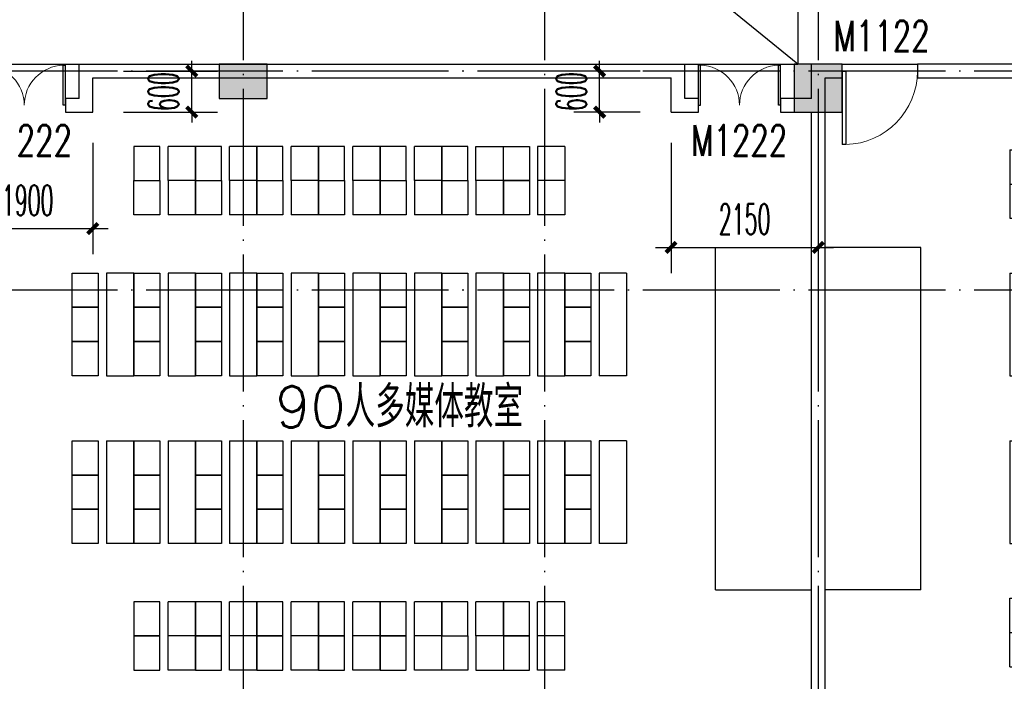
# Model space of a CAD drawing. Extents: x 1779708 to 7299578, y -1121471 to 88434.
# Tile 267 of 656: x 4496350 to 4510736, y -973056 to -963393. Entities that reach past the tile are written whole.
import ezdxf

# ---------------------------------------------------------------- set-up
doc = ezdxf.new("R2010")
doc.units = 0
doc.header["$LTSCALE"] = 1000
doc.header["$MEASUREMENT"] = 0
doc.linetypes.add('DOTE', pattern=[2.42, 2, -0.2, 0.02, -0.2])
doc.layers.get('0').update_dxf_attribs({"linetype": 'CONTINUOUS'})
doc.layers.get('Defpoints').update_dxf_attribs({"linetype": 'CONTINUOUS'})
for name, color, linetype in [('DOTE', 1, 'DOTE'), ('FUR', 9, 'CONTINUOUS'), ('PUB_DIM', 3, 'CONTINUOUS'), ('SPACE', 7, 'CONTINUOUS'), ('WALL', 255, 'CONTINUOUS'), ('WINDOW', 2, 'CONTINUOUS'), ('WINDOW_TEXT', 7, 'CONTINUOUS'), ('修改', 6, 'CONTINUOUS'), ('墙柱', 2, 'CONTINUOUS'), ('室外构件', 4, 'CONTINUOUS')]:
    doc.layers.add(name, color=color, linetype=linetype)
doc.styles.add('_TCH_DIM_T3', font='SIMPLEX.shx', dxfattribs={"width": 0.494118, "bigfont": 'GBCBIG.shx'})
doc.styles.add('_TCH_SPACE', font='SIMPLEX', dxfattribs={"height": 5, "bigfont": 'GBCBIG'})
doc.styles.add('_TCH_WINDOW', font='SIMPLEX', dxfattribs={"height": 3.5, "bigfont": 'GBCBIG'})
doc.dimstyles.new('_TCH_ARCH&&150', dxfattribs={"dimtxt": 446.25, "dimasz": 150, "dimexe": 375, "dimexo": 450, "dimgap": 189.375, "dimtad": 1, "dimdec": 0, "dimzin": 0, "dimdsep": 46, "dimtxsty": '_TCH_DIM_T3', "dimblk": 'ARCHTICK', "dimcen": 0.09, "dimdle": 225, "dimclrt": 7, "dimazin": 2, "dimtfac": 1, "dimtdec": 0, "dimtix": 1, "dimtmove": 2, "dimatfit": 3, "dimfxl": 250, "dimtolj": 1, "dimtzin": 0, "dimarcsym": 0})

# ---------------------------------------------------------------- blocks, each defined once
blk = doc.blocks.new('A$C159220C3')
at = {"layer": 'DOTE'}
for p, q in [((59600, 149200), (59600, 7200)), ((64000, 149200), (64000, 7200)), ((68000, 149200), (68000, 7200)), ((86800, 105900), (7200, 105900)), ((86800, 102700), (7200, 102700))]:
    blk.add_line(p, q, dxfattribs=at)
blk = doc.blocks.new('zy')
at = {"layer": 'FUR', "color": 253}
for p, q in [((3615193, -1996551), (3615193, -1997051)), ((3615593, -1996551), (3615593, -1997051))]:
    blk.add_line(p, q, dxfattribs=at)
blk.add_lwpolyline([(3614693, -1996551), (3615073, -1996551), (3615073, -1997051), (3614693, -1997051)], close=True, dxfattribs=at)
blk = doc.blocks.new('A$C7F051E80')
at = {"layer": 'FUR'}
for p, q in [((1800, 7650), (1400, 7650)), ((2700, 7650), (2300, 7650)), ((3600, 7650), (3200, 7650)), ((4500, 7650), (4100, 7650)), ((5400, 7650), (5000, 7650)), ((5900, 7650), (6300, 7650)), ((7200, 7650), (6800, 7650)), ((1800, 7150), (1400, 7150)), ((1800, 7150), (1400, 7150)), ((1800, 7150), (1400, 7150)), ((1800, 7150), (1400, 7150)), ((2700, 7150), (2300, 7150)), ((2700, 7150), (2300, 7150)), ((2700, 7150), (2300, 7150)), ((2700, 7150), (2300, 7150)), ((3600, 7150), (3200, 7150)), ((3600, 7150), (3200, 7150)), ((3600, 7150), (3200, 7150)), ((3600, 7150), (3200, 7150)), ((4500, 7150), (4100, 7150)), ((4500, 7150), (4100, 7150)), ((4500, 7150), (4100, 7150)), ((4500, 7150), (4100, 7150)), ((5400, 7150), (5000, 7150)), ((5400, 7150), (5000, 7150)), ((6300, 7150), (5900, 7150)), ((7200, 7150), (6800, 7150)), ((1800, 6650), (1400, 6650)), ((2700, 6650), (2300, 6650)), ((3600, 6650), (3200, 6650)), ((4500, 6650), (4100, 6650)), ((5400, 6650), (5000, 6650)), ((6300, 6650), (5900, 6650)), ((7200, 6650), (6800, 6650)), ((900, 5800), (500, 5800)), ((1800, 5800), (1400, 5800)), ((2700, 5800), (2300, 5800)), ((3600, 5800), (3200, 5800)), ((4500, 5800), (4100, 5800)), ((5400, 5800), (5000, 5800)), ((6300, 5800), (5900, 5800)), ((7200, 5800), (6800, 5800)), ((8100, 5800), (7700, 5800)), ((900, 1850), (500, 1850)), ((1800, 1850), (1400, 1850)), ((2700, 1850), (2300, 1850)), ((3600, 1850), (3200, 1850)), ((4500, 1850), (4100, 1850)), ((5400, 1850), (5000, 1850)), ((6300, 1850), (5900, 1850)), ((7200, 1850), (6800, 1850)), ((8100, 1850), (7700, 1850)), ((1800, 1000), (1400, 1000)), ((2700, 1000), (2300, 1000)), ((3600, 1000), (3200, 1000)), ((4500, 1000), (4100, 1000)), ((5400, 1000), (5000, 1000)), ((6300, 1000), (5900, 1000)), ((7200, 1000), (6800, 1000)), ((1800, 500), (1400, 500)), ((1800, 500), (1400, 500)), ((2700, 500), (2300, 500)), ((2700, 500), (2300, 500)), ((3600, 500), (3200, 500)), ((3600, 500), (3200, 500)), ((4500, 500), (4100, 500)), ((4500, 500), (4100, 500)), ((5400, 500), (5000, 500)), ((5400, 500), (5000, 500)), ((6300, 500), (5900, 500)), ((7200, 500), (6800, 500)), ((1800, 0), (1400, 0)), ((2700, 0), (2300, 0)), ((3600, 0), (3200, 0)), ((4500, 0), (4100, 0)), ((5400, 0), (5000, 0)), ((7200, 0), (6800, 0))]:
    blk.add_line(p, q, dxfattribs=at)
at = {"layer": 'FUR', "color": 9}
for p, q in [((9400, 1175), (9400, 6175)), ((9400, 6175), (10800, 6175)), ((9400, 1175), (10800, 1175))]:
    blk.add_line(p, q, dxfattribs=at)
at = {"layer": 'FUR', "color": 253}
for p, q in [((5900, 500), (5900, 0)), ((6300, 500), (6300, 0)), ((5900, 0), (6300, 0))]:
    blk.add_line(p, q, dxfattribs=at)
at = {"layer": 'FUR'}
for points in [[(500, 4300), (900, 4300)], [(1400, 4300), (1800, 4300)], [(2300, 4300), (2700, 4300)], [(3200, 4300), (3600, 4300)], [(4100, 4300), (4500, 4300)], [(5000, 4300), (5400, 4300)], [(5900, 4300), (6300, 4300)], [(6800, 4300), (7200, 4300)], [(8100, 4300), (7700, 4300)], [(500, 3350), (900, 3350)], [(1400, 3350), (1800, 3350)], [(2300, 3350), (2700, 3350)], [(3200, 3350), (3600, 3350)], [(4100, 3350), (4500, 3350)], [(5000, 3350), (5400, 3350)], [(5900, 3350), (6300, 3350)], [(6800, 3350), (7200, 3350)], [(8100, 3350), (7700, 3350)]]:
    blk.add_lwpolyline(points, dxfattribs=at)
at = {"layer": 'FUR', "color": 253}
blk.add_lwpolyline([(5400, 500), (5780, 500), (5780, 0), (5400, 0)], close=True, dxfattribs=at)
at = {"layer": 'FUR', "xscale": -1, "rotation": 180}
for p in [(-3613793, -1989401), (-3612893, -1989401), (-3611993, -1989401), (-3611093, -1989401), (-3610193, -1989401), (-3609293, -1989401)]:
    blk.add_blockref('zy', p, dxfattribs=at)
at = {"layer": 'FUR'}
for p in [(-3608393, 2004201), (-3613793, 2003701), (-3612893, 2003701), (-3611993, 2003701), (-3611093, 2003701), (-3610193, 2003701), (-3609293, 2003701), (-3608393, 2003701), (-3614693, 2002351), (-3613793, 2002351), (-3612893, 2002351), (-3611993, 2002351), (-3611093, 2002351), (-3610193, 2002351), (-3609293, 2002351), (-3608393, 2002351), (-3607493, 2002351), (-3614693, 2001851), (-3613793, 2001851), (-3612893, 2001851), (-3611993, 2001851), (-3611093, 2001851), (-3610193, 2001851), (-3609293, 2001851), (-3608393, 2001851), (-3607493, 2001851), (-3614693, 2001351), (-3613793, 2001351), (-3612893, 2001351), (-3611993, 2001351), (-3611093, 2001351), (-3610193, 2001351), (-3609293, 2001351), (-3608393, 2001351), (-3607493, 2001351), (-3614693, 1999901), (-3613793, 1999901), (-3612893, 1999901), (-3611993, 1999901), (-3611093, 1999901), (-3610193, 1999901), (-3609293, 1999901), (-3608393, 1999901), (-3607493, 1999901), (-3614693, 1999401), (-3613793, 1999401), (-3612893, 1999401), (-3611993, 1999401), (-3611093, 1999401), (-3610193, 1999401), (-3609293, 1999401), (-3608393, 1999401), (-3607493, 1999401), (-3614693, 1998901), (-3613793, 1998901), (-3612893, 1998901), (-3611993, 1998901), (-3611093, 1998901), (-3610193, 1998901), (-3609293, 1998901), (-3608393, 1998901), (-3607493, 1998901)]:
    blk.add_blockref('zy', p, dxfattribs=at)
at = {"layer": 'FUR', "extrusion": (0, 0, -1), "zscale": -1, "rotation": 180}
for p in [(3613793, -1996051), (3612893, -1996051), (3611993, -1996051), (3611093, -1996051), (3610193, -1996051), (3609293, -1996051), (3608393, -1996051), (3613793, -1996551), (3612893, -1996551), (3611993, -1996551), (3611093, -1996551), (3610193, -1996551), (3608393, -1996551)]:
    blk.add_blockref('zy', p, dxfattribs=at)
blk = doc.blocks.new('A$C62770E1D')
at = {"layer": 'FUR'}
for p, q in [((2700, 7600), (2300, 7600)), ((3600, 7600), (3200, 7600)), ((4100, 7600), (4500, 7600)), ((5400, 7600), (5000, 7600)), ((6300, 7600), (5900, 7600)), ((2700, 7100), (2300, 7100)), ((2700, 7100), (2300, 7100)), ((2700, 7100), (2300, 7100)), ((2700, 7100), (2300, 7100)), ((3600, 7100), (3200, 7100)), ((3600, 7100), (3200, 7100)), ((4500, 7100), (4100, 7100)), ((5400, 7100), (5000, 7100)), ((6300, 7100), (5900, 7100)), ((2700, 6600), (2300, 6600)), ((3600, 6600), (3200, 6600)), ((4500, 6600), (4100, 6600)), ((5400, 6600), (5000, 6600)), ((6300, 6600), (5900, 6600)), ((2700, 5800), (2300, 5800)), ((3600, 5800), (3200, 5800)), ((4500, 5800), (4100, 5800)), ((5400, 5800), (5000, 5800)), ((6300, 5800), (5900, 5800)), ((2700, 1850), (2300, 1850)), ((3600, 1850), (3200, 1850)), ((4500, 1850), (4100, 1850)), ((5400, 1850), (5000, 1850)), ((6300, 1850), (5900, 1850)), ((2700, 1050), (2300, 1050)), ((3600, 1050), (3200, 1050)), ((4500, 1050), (4100, 1050)), ((5400, 1050), (5000, 1050)), ((6300, 1050), (5900, 1050)), ((2700, 550), (2300, 550)), ((2700, 550), (2300, 550)), ((3600, 550), (3200, 550)), ((3600, 550), (3200, 550)), ((4500, 550), (4100, 550)), ((5400, 550), (5000, 550)), ((6300, 550), (5900, 550)), ((2700, 50), (2300, 50)), ((3600, 50), (3200, 50)), ((5400, 50), (5000, 50)), ((6300, 50), (5900, 50))]:
    blk.add_line(p, q, dxfattribs=at)
at = {"layer": 'FUR', "color": 9}
for p, q in [((7600, 1175), (7600, 6175)), ((7600, 6175), (9000, 6175)), ((7600, 1175), (9000, 1175))]:
    blk.add_line(p, q, dxfattribs=at)
at = {"layer": 'FUR', "color": 253}
for p, q in [((4100, 550), (4100, 50)), ((4500, 550), (4500, 50)), ((4100, 50), (4500, 50))]:
    blk.add_line(p, q, dxfattribs=at)
at = {"layer": 'FUR'}
for points in [[(2300, 4300), (2700, 4300)], [(3200, 4300), (3600, 4300)], [(4100, 4300), (4500, 4300)], [(5000, 4300), (5400, 4300)], [(6300, 4300), (5900, 4300)], [(2300, 3350), (2700, 3350)], [(3200, 3350), (3600, 3350)], [(4100, 3350), (4500, 3350)], [(5000, 3350), (5400, 3350)], [(6300, 3350), (5900, 3350)]]:
    blk.add_lwpolyline(points, dxfattribs=at)
at = {"layer": 'FUR', "color": 253}
blk.add_lwpolyline([(3600, 550), (3980, 550), (3980, 50), (3600, 50)], close=True, dxfattribs=at)
at = {"layer": 'FUR', "xscale": -1, "rotation": 180}
for p in [(-3612893, -1989451), (-3611993, -1989451), (-3611093, -1989451)]:
    blk.add_blockref('zy', p, dxfattribs=at)
at = {"layer": 'FUR'}
for p in [(-3610193, 2004151), (-3609293, 2004151), (-3612893, 2003651), (-3611993, 2003651), (-3611093, 2003651), (-3610193, 2003651), (-3609293, 2003651), (-3612893, 2002351), (-3611993, 2002351), (-3611093, 2002351), (-3610193, 2002351), (-3609293, 2002351), (-3612893, 2001851), (-3611993, 2001851), (-3611093, 2001851), (-3610193, 2001851), (-3609293, 2001851), (-3612893, 2001351), (-3611993, 2001351), (-3611093, 2001351), (-3610193, 2001351), (-3609293, 2001351), (-3612893, 1999901), (-3611993, 1999901), (-3611093, 1999901), (-3610193, 1999901), (-3609293, 1999901), (-3612893, 1999401), (-3611993, 1999401), (-3611093, 1999401), (-3610193, 1999401), (-3609293, 1999401), (-3612893, 1998901), (-3611993, 1998901), (-3611093, 1998901), (-3610193, 1998901), (-3609293, 1998901)]:
    blk.add_blockref('zy', p, dxfattribs=at)
at = {"layer": 'FUR', "extrusion": (0, 0, -1), "zscale": -1, "rotation": 180}
for p in [(3612893, -1996001), (3611993, -1996001), (3611093, -1996001), (3610193, -1996001), (3609293, -1996001), (3612893, -1996501), (3611993, -1996501), (3610193, -1996501), (3609293, -1996501)]:
    blk.add_blockref('zy', p, dxfattribs=at)
blk = doc.blocks.new('$DorLib2D$00000001')
for p, q in [((0.45, 0.975), (0.5, 0.975)), ((0.45, 0), (0.45, 0.975)), ((0.5, 0), (0.5, 0.975)), ((0.5, 0), (0.45, 0))]:
    blk.add_line(p, q)
at = {"lineweight": 13}
blk.add_arc((0.475, 0), 0.975, 91.4693, 180, dxfattribs=at)
blk = doc.blocks.new('$DorLib2D$00000002')
for p, q in [((-0.5, 0), (-0.5, 0.4875)), ((-0.475, 0.4875), (-0.5, 0.4875)), ((-0.475, 0), (-0.475, 0.4875)), ((0.475, 0), (0.475, 0.4875)), ((0.475, 0.4875), (0.5, 0.4875)), ((0.5, 0), (0.5, 0.4875)), ((-0.5, 0), (-0.475, 0)), ((0.5, 0), (0.475, 0))]:
    blk.add_line(p, q)
at = {"lineweight": 13}
for centre, start, end in [((-0.4875, 0), 0, 88.53072), ((0.4875, 0), 91.46928, 180)]:
    blk.add_arc(centre, 0.4875, start, end, dxfattribs=at)
blk = doc.blocks.new('_ArchTick')
at = {"color": 0, "linetype": 'ByBlock', "const_width": 0.4}
blk.add_lwpolyline([(-0.5, -0.5), (0.5, 0.5)], dxfattribs=at)
blk = doc.blocks.new('*D6642')
at = {"layer": 'Defpoints', "color": 0, "transparency": 16777216}
for p in [(4495517, -964743), (4497417, -964743), (4497417, -966443)]:
    blk.add_point(p, dxfattribs=at)
at = {"layer": 'PUB_DIM', "color": 0, "lineweight": -2, "transparency": 16777216}
for p, q in [((4495517, -965193), (4495517, -966818)), ((4497417, -965193), (4497417, -966818)), ((4495292, -966443), (4497642, -966443))]:
    blk.add_line(p, q, dxfattribs=at)
at = {"layer": 'PUB_DIM', "color": 0, "lineweight": -2, "transparency": 16777216, "xscale": 150, "yscale": 150, "zscale": 150, "rotation": 180}
blk.add_blockref('_ArchTick', (4495517, -966443), dxfattribs=at)
at = {"layer": 'PUB_DIM', "color": 0, "lineweight": -2, "transparency": 16777216, "xscale": 150, "yscale": 150, "zscale": 150}
blk.add_blockref('_ArchTick', (4497417, -966443), dxfattribs=at)
at = {"layer": 'PUB_DIM', "color": 7, "transparency": 16777216, "insert": (4496467, -966031), "char_height": 446.2, "attachment_point": 5, "style": '_TCH_DIM_T3'}
blk.add_mtext('\\A1;1900', dxfattribs=at)
blk = doc.blocks.new('*D6643')
at = {"layer": 'Defpoints', "color": 0, "transparency": 16777216}
for p in [(4504823, -964143), (4505867, -964143), (4505867, -964743)]:
    blk.add_point(p, dxfattribs=at)
at = {"layer": 'PUB_DIM', "color": 0, "lineweight": -2, "transparency": 16777216}
for p, q in [((4504823, -964143), (4504823, -963993)), ((4505417, -964143), (4504448, -964143)), ((4504823, -964743), (4504823, -964143)), ((4505417, -964743), (4504448, -964743)), ((4504823, -964743), (4504823, -964893))]:
    blk.add_line(p, q, dxfattribs=at)
at = {"layer": 'PUB_DIM', "color": 0, "lineweight": -2, "transparency": 16777216, "xscale": 150, "yscale": 150, "zscale": 150}
for p, rotation in [((4504823, -964143), 270), ((4504823, -964743), 90)]:
    blk.add_blockref('_ArchTick', p, dxfattribs=dict(at, rotation=rotation))
at = {"layer": 'PUB_DIM', "color": 7, "transparency": 16777216, "insert": (4504410, -964443), "char_height": 446.2, "attachment_point": 5, "rotation": 90, "style": '_TCH_DIM_T3'}
blk.add_mtext('\\A1;600', dxfattribs=at)
blk = doc.blocks.new('*D6644')
at = {"layer": 'Defpoints', "color": 0, "transparency": 16777216}
for p in [(4505867, -964743), (4508017, -964743), (4508017, -966718)]:
    blk.add_point(p, dxfattribs=at)
at = {"layer": 'PUB_DIM', "color": 0, "lineweight": -2, "transparency": 16777216}
for p, q in [((4505867, -965193), (4505867, -967093)), ((4508017, -965193), (4508017, -967093)), ((4505642, -966718), (4508242, -966718))]:
    blk.add_line(p, q, dxfattribs=at)
at = {"layer": 'PUB_DIM', "color": 0, "lineweight": -2, "transparency": 16777216, "xscale": 150, "yscale": 150, "zscale": 150, "rotation": 180}
blk.add_blockref('_ArchTick', (4505867, -966718), dxfattribs=at)
at = {"layer": 'PUB_DIM', "color": 0, "lineweight": -2, "transparency": 16777216, "xscale": 150, "yscale": 150, "zscale": 150}
blk.add_blockref('_ArchTick', (4508017, -966718), dxfattribs=at)
at = {"layer": 'PUB_DIM', "color": 7, "transparency": 16777216, "insert": (4506942, -966306), "char_height": 446.2, "attachment_point": 5, "style": '_TCH_DIM_T3'}
blk.add_mtext('\\A1;2150', dxfattribs=at)
blk = doc.blocks.new('*D6690')
at = {"layer": 'Defpoints', "color": 0, "transparency": 16777216}
for p in [(4497417, -964143), (4498864, -964143), (4497417, -964743)]:
    blk.add_point(p, dxfattribs=at)
at = {"layer": 'PUB_DIM', "color": 0, "lineweight": -2, "transparency": 16777216}
for p, q in [((4498864, -964143), (4498864, -963993)), ((4497867, -964143), (4499239, -964143)), ((4498864, -964743), (4498864, -964143)), ((4497867, -964743), (4499239, -964743)), ((4498864, -964743), (4498864, -964893))]:
    blk.add_line(p, q, dxfattribs=at)
at = {"layer": 'PUB_DIM', "color": 0, "lineweight": -2, "transparency": 16777216, "xscale": 150, "yscale": 150, "zscale": 150}
for p, rotation in [((4498864, -964143), 270), ((4498864, -964743), 90)]:
    blk.add_blockref('_ArchTick', p, dxfattribs=dict(at, rotation=rotation))
at = {"layer": 'PUB_DIM', "color": 7, "transparency": 16777216, "insert": (4498451, -964443), "char_height": 446.2, "attachment_point": 5, "rotation": 90, "style": '_TCH_DIM_T3'}
blk.add_mtext('\\A1;600', dxfattribs=at)

msp = doc.modelspace()

# ---------------------------------------------------------------- hatches: boundary and pattern name
at = {"layer": '墙柱'}
h = msp.add_hatch(color=256, dxfattribs=at)
h.paths.add_polyline_path([(4476347.1, -937943.3), (4476347.1, -938243.3), (4475447.1, -938243.3), (4475447.1, -937943.3)])
h.paths.add_polyline_path([(4474277.1, -935643.3), (4474877.1, -935643.3), (4474877.1, -936043.3), (4474277.1, -936043.3)])
h.paths.add_polyline_path([(4524317.1, -1005043.3), (4524917.1, -1005043.3), (4524917.1, -1005643.3), (4524317.1, -1005643.3)])
h.paths.add_polyline_path([(4516217.1, -1005043.3), (4516817.1, -1005043.3), (4516817.1, -1005643.3), (4516217.1, -1005643.3)])
h.paths.add_polyline_path([(4524317.1, -995843.3), (4524917.1, -995843.3), (4524917.1, -996443.3), (4524317.1, -996443.3)])
h.paths.add_polyline_path([(4516217.1, -995843.3), (4516817.1, -995843.3), (4516817.1, -996443.3), (4516217.1, -996443.3)])
h.paths.add_polyline_path([(4524317.1, -987243.3), (4524917.1, -987243.3), (4524917.1, -987843.3), (4524317.1, -987843.3)])
h.paths.add_polyline_path([(4516217.1, -987243.3), (4516817.1, -987243.3), (4516817.1, -987843.3), (4516217.1, -987843.3)])
h.paths.add_polyline_path([(4524317.1, -978043.3), (4524917.1, -978043.3), (4524917.1, -978643.3), (4524317.1, -978643.3)])
h.paths.add_polyline_path([(4516217.1, -978043.3), (4516817.1, -978043.3), (4516817.1, -978643.3), (4516217.1, -978643.3)])
h.paths.add_polyline_path([(4449717.1, -973843.3), (4450217.1, -973843.3), (4450217.1, -973343.3), (4449717.1, -973343.3)])
h.paths.add_polyline_path([(4449717.1, -967593.3), (4450217.1, -967593.3), (4450217.1, -967093.3), (4449717.1, -967093.3)])
h.paths.add_polyline_path([(4449717.1, -961043.3), (4450217.1, -961043.3), (4450217.1, -960543.3), (4449717.1, -960543.3)])
h.paths.add_polyline_path([(4524117.1, -932143.3), (4524817.1, -932143.3), (4524817.1, -932643.3), (4524117.1, -932643.3)])
h.paths.add_polyline_path([(4474067.1, -964543.3), (4474767.1, -964543.3), (4474767.1, -964043.3), (4474067.1, -964043.3)])
h.paths.add_polyline_path([(4516067.1, -932143.3), (4516767.1, -932143.3), (4516767.1, -932643.3), (4516067.1, -932643.3)])
h.paths.add_polyline_path([(4474067.1, -932143.3), (4474767.1, -932143.3), (4474767.1, -932643.3), (4474067.1, -932643.3)])
h.paths.add_polyline_path([(4449717.1, -955193.3), (4450217.1, -955193.3), (4450217.1, -954693.3), (4449717.1, -954693.3)])
h.paths.add_polyline_path([(4503717.1, -922843.3), (4504217.1, -922843.3), (4504217.1, -923343.3), (4503717.1, -923343.3)])
h.paths.add_polyline_path([(4465817.1, -973843.3), (4466317.1, -973843.3), (4466317.1, -973343.3), (4465817.1, -973343.3)])
h.paths.add_polyline_path([(4474117.1, -973843.3), (4474717.1, -973843.3), (4474717.1, -973343.3), (4474117.1, -973343.3)])
h.paths.add_polyline_path([(4491217.1, -964643.3), (4491817.1, -964643.3), (4491817.1, -964043.3), (4491217.1, -964043.3)])
h.paths.add_polyline_path([(4507717.1, -955843.3), (4508317.1, -955843.3), (4508317.1, -955243.3), (4507717.1, -955243.3)])
h.paths.add_polyline_path([(4462217.1, -967693.3), (4462717.1, -967693.3), (4462717.1, -966993.3), (4462217.1, -966993.3)])
h.paths.add_polyline_path([(4515917.1, -959943.3), (4516417.1, -959943.3), (4516417.1, -959443.3), (4515917.1, -959443.3)])
h.paths.add_polyline_path([(4465717.1, -935643.3), (4466317.1, -935643.3), (4466317.1, -936143.3), (4465717.1, -936143.3)])
h.paths.add_polyline_path([(4469917.1, -942243.3), (4470417.1, -942243.3), (4470417.1, -942743.3), (4469917.1, -942743.3)])
h.paths.add_polyline_path([(4469917.1, -948843.3), (4470417.1, -948843.3), (4470417.1, -949343.3), (4469917.1, -949343.3)])
h.paths.add_polyline_path([(4462217.1, -954593.3), (4462717.1, -954593.3), (4462717.1, -955293.3), (4462217.1, -955293.3)])
h.paths.add_polyline_path([(4469917.1, -961043.3), (4470417.1, -961043.3), (4470417.1, -960543.3), (4469917.1, -960543.3)])
h.paths.add_polyline_path([(4462217.1, -973843.3), (4462717.1, -973843.3), (4462717.1, -973343.3), (4462217.1, -973343.3)])
h.paths.add_polyline_path([(4504117.1, -947343.3), (4503617.1, -947343.3), (4503617.1, -947843.3), (4504117.1, -947843.3)])
h.paths.add_polyline_path([(4524117.1, -964543.3), (4524817.1, -964543.3), (4524817.1, -964043.3), (4524117.1, -964043.3)])
h.paths.add_polyline_path([(4457617.1, -935643.3), (4458117.1, -935643.3), (4458117.1, -936143.3), (4457617.1, -936143.3)])
h.paths.add_polyline_path([(4516067.1, -947243.3), (4516767.1, -947243.3), (4516767.1, -947843.3), (4516067.1, -947843.3)])
h.paths.add_polyline_path([(4524117.1, -947843.3), (4524817.1, -947843.3), (4524817.1, -947243.3), (4524117.1, -947243.3)])
h.paths.add_polyline_path([(4507717.1, -947843.3), (4508317.1, -947843.3), (4508317.1, -947243.3), (4507717.1, -947243.3)])
h.paths.add_polyline_path([(4515917.1, -955743.3), (4516417.1, -955743.3), (4516417.1, -955243.3), (4515917.1, -955243.3)])
h.paths.add_polyline_path([(4503617.1, -955743.3), (4504117.1, -955743.3), (4504117.1, -955243.3), (4503617.1, -955243.3)])
h.paths.add_polyline_path([(4499367.1, -935643.3), (4499867.1, -935643.3), (4499867.1, -936143.3), (4499367.1, -936143.3)])
h.paths.add_polyline_path([(4495417.1, -973843.3), (4495917.1, -973843.3), (4495917.1, -973343.3), (4495417.1, -973343.3)])
h.paths.add_polyline_path([(4491717.1, -961043.3), (4491217.1, -961043.3), (4491217.1, -960543.3), (4491717.1, -960543.3)])
h.paths.add_polyline_path([(4491717.1, -973843.3), (4491217.1, -973843.3), (4491217.1, -973343.3), (4491717.1, -973343.3)])
h.paths.add_polyline_path([(4474117.1, -961043.3), (4474617.1, -961043.3), (4474617.1, -960543.3), (4474117.1, -960543.3)])
h.paths.add_polyline_path([(4469917.1, -954693.3), (4470417.1, -954693.3), (4470417.1, -955193.3), (4469917.1, -955193.3)])
h.paths.add_polyline_path([(4462217.1, -960343.3), (4462717.1, -960343.3), (4462717.1, -961043.3), (4462217.1, -961043.3)])
h.paths.add_polyline_path([(4465717.1, -948843.3), (4466317.1, -948843.3), (4466317.1, -949343.3), (4465717.1, -949343.3)])
h.paths.add_polyline_path([(4457317.1, -948843.3), (4457917.1, -948843.3), (4457917.1, -949343.3), (4457317.1, -949343.3)])
h.paths.add_polyline_path([(4449717.1, -948843.3), (4450217.1, -948843.3), (4450217.1, -949343.3), (4449717.1, -949343.3)])
h.paths.add_polyline_path([(4465717.1, -942143.3), (4466317.1, -942143.3), (4466317.1, -942743.3), (4465717.1, -942743.3)])
h.paths.add_polyline_path([(4457617.1, -942143.3), (4458117.1, -942143.3), (4458117.1, -942743.3), (4457617.1, -942743.3)])
h.paths.add_polyline_path([(4524117.1, -961343.3), (4524817.1, -961343.3), (4524817.1, -960843.3), (4524117.1, -960843.3)])
h.paths.add_polyline_path([(4524317.1, -973843.3), (4524817.1, -973843.3), (4524817.1, -973343.3), (4524317.1, -973343.3)])
h.paths.add_polyline_path([(4516067.1, -964743.3), (4516767.1, -964743.3), (4516767.1, -964043.3), (4516067.1, -964043.3)])
h.paths.add_polyline_path([(4516017.1, -973843.3), (4516817.1, -973843.3), (4516817.1, -973343.3), (4516017.1, -973343.3)])
h.paths.add_polyline_path([(4507667.1, -964743.3), (4508367.1, -964743.3), (4508367.1, -964043.3), (4507667.1, -964043.3)])
h.paths.add_polyline_path([(4507717.1, -973843.3), (4508317.1, -973843.3), (4508317.1, -973343.3), (4507717.1, -973343.3)])
h.paths.add_polyline_path([(4499367.1, -961043.3), (4499867.1, -961043.3), (4499867.1, -960543.3), (4499367.1, -960543.3)])
h.paths.add_polyline_path([(4499267.1, -964543.3), (4499967.1, -964543.3), (4499967.1, -964043.3), (4499267.1, -964043.3)])
h.paths.add_polyline_path([(4499367.1, -973843.3), (4499867.1, -973843.3), (4499867.1, -973343.3), (4499367.1, -973343.3)])
h.paths.add_polyline_path([(4482317.1, -961043.3), (4482817.1, -961043.3), (4482817.1, -960543.3), (4482317.1, -960543.3)])
h.paths.add_polyline_path([(4482217.1, -964643.3), (4482817.1, -964643.3), (4482817.1, -964043.3), (4482217.1, -964043.3)])
h.paths.add_polyline_path([(4465717.1, -964643.3), (4466317.1, -964643.3), (4466317.1, -964043.3), (4465717.1, -964043.3)])
h.paths.add_polyline_path([(4482317.1, -973843.3), (4482817.1, -973843.3), (4482817.1, -973343.3), (4482317.1, -973343.3)])
h.paths.add_polyline_path([(4516067.1, -935643.3), (4516767.1, -935643.3), (4516767.1, -936243.3), (4516067.1, -936243.3)])
h.paths.add_polyline_path([(4524117.1, -922843.3), (4524817.1, -922843.3), (4524817.1, -923343.3), (4524117.1, -923343.3)])
h.paths.add_polyline_path([(4516117.1, -922843.3), (4516717.1, -922843.3), (4516717.1, -923343.3), (4516117.1, -923343.3)])
h.paths.add_polyline_path([(4507717.1, -935643.3), (4508317.1, -935643.3), (4508317.1, -936243.3), (4507717.1, -936243.3)])
h.paths.add_polyline_path([(4507667.1, -932143.3), (4508367.1, -932143.3), (4508367.1, -932643.3), (4507667.1, -932643.3)])
h.paths.add_polyline_path([(4507767.1, -922843.3), (4508267.1, -922843.3), (4508267.1, -923343.3), (4507767.1, -923343.3)])
h.paths.add_polyline_path([(4499317.1, -932043.3), (4499917.1, -932043.3), (4499917.1, -932643.3), (4499317.1, -932643.3)])
h.paths.add_polyline_path([(4499317.1, -922843.3), (4499917.1, -922843.3), (4499917.1, -923343.3), (4499317.1, -923343.3)])
h.paths.add_polyline_path([(4491217.1, -935643.3), (4491717.1, -935643.3), (4491717.1, -936143.3), (4491217.1, -936143.3)])
h.paths.add_polyline_path([(4491217.1, -932043.3), (4491817.1, -932043.3), (4491817.1, -932643.3), (4491217.1, -932643.3)])
h.paths.add_polyline_path([(4482317.1, -935643.3), (4482817.1, -935643.3), (4482817.1, -936143.3), (4482317.1, -936143.3)])
h.paths.add_polyline_path([(4482217.1, -932043.3), (4482817.1, -932043.3), (4482817.1, -932643.3), (4482217.1, -932643.3)])
h.paths.add_polyline_path([(4449217.1, -935343.3), (4449917.1, -935343.3), (4449917.1, -935843.3), (4449217.1, -935843.3)])
h.paths.add_polyline_path([(4449217.1, -932143.3), (4449917.1, -932143.3), (4449917.1, -932643.3), (4449217.1, -932643.3)])
h.paths.add_polyline_path([(4457267.1, -932143.3), (4457967.1, -932143.3), (4457967.1, -932643.3), (4457267.1, -932643.3)])
h.paths.add_polyline_path([(4465717.1, -932043.3), (4466317.1, -932043.3), (4466317.1, -932643.3), (4465717.1, -932643.3)])
h.paths.add_polyline_path([(4491217.1, -922843.3), (4491717.1, -922843.3), (4491717.1, -923343.3), (4491217.1, -923343.3)])
h.paths.add_polyline_path([(4482317.1, -922843.3), (4482817.1, -922843.3), (4482817.1, -923343.3), (4482317.1, -923343.3)])
h.paths.add_polyline_path([(4474117.1, -922843.3), (4474717.1, -922843.3), (4474717.1, -923343.3), (4474117.1, -923343.3)])
h.paths.add_polyline_path([(4465717.1, -922843.3), (4466317.1, -922843.3), (4466317.1, -923343.3), (4465717.1, -923343.3)])
h.paths.add_polyline_path([(4457267.1, -922843.3), (4457967.1, -922843.3), (4457967.1, -923343.3), (4457267.1, -923343.3)])
h.paths.add_polyline_path([(4449217.1, -922843.3), (4449717.1, -922843.3), (4449717.1, -923343.3), (4449217.1, -923343.3)])
h.paths.add_polyline_path([(4524117.1, -935643.3), (4524817.1, -935643.3), (4524817.1, -936243.3), (4524117.1, -936243.3)])
h.paths.add_polyline_path([(4449717.1, -1009843.3), (4450217.1, -1009843.3), (4450217.1, -1010343.3), (4449717.1, -1010343.3)])
h.paths.add_polyline_path([(4449717.1, -1016093.3), (4450217.1, -1016093.3), (4450217.1, -1016593.3), (4449717.1, -1016593.3)])
h.paths.add_polyline_path([(4449717.1, -1022643.3), (4450217.1, -1022643.3), (4450217.1, -1023143.3), (4449717.1, -1023143.3)])
h.paths.add_polyline_path([(4524117.1, -1051543.3), (4524817.1, -1051543.3), (4524817.1, -1051043.3), (4524117.1, -1051043.3)])
h.paths.add_polyline_path([(4474067.1, -1019143.3), (4474767.1, -1019143.3), (4474767.1, -1019643.3), (4474067.1, -1019643.3)])
h.paths.add_polyline_path([(4516067.1, -1051543.3), (4516767.1, -1051543.3), (4516767.1, -1051043.3), (4516067.1, -1051043.3)])
h.paths.add_polyline_path([(4474067.1, -1051543.3), (4474767.1, -1051543.3), (4474767.1, -1051043.3), (4474067.1, -1051043.3)])
h.paths.add_polyline_path([(4449717.1, -1028493.3), (4450217.1, -1028493.3), (4450217.1, -1028993.3), (4449717.1, -1028993.3)])
h.paths.add_polyline_path([(4476347.1, -1045743.3), (4476347.1, -1045443.3), (4475447.1, -1045443.3), (4475447.1, -1045743.3)])
h.paths.add_polyline_path([(4503717.1, -1060843.3), (4504217.1, -1060843.3), (4504217.1, -1060343.3), (4503717.1, -1060343.3)])
h.paths.add_polyline_path([(4465817.1, -1009843.3), (4466317.1, -1009843.3), (4466317.1, -1010343.3), (4465817.1, -1010343.3)])
h.paths.add_polyline_path([(4474117.1, -1009843.3), (4474717.1, -1009843.3), (4474717.1, -1010343.3), (4474117.1, -1010343.3)])
h.paths.add_polyline_path([(4491217.1, -1019043.3), (4491817.1, -1019043.3), (4491817.1, -1019643.3), (4491217.1, -1019643.3)])
h.paths.add_polyline_path([(4507717.1, -1027843.3), (4508317.1, -1027843.3), (4508317.1, -1028443.3), (4507717.1, -1028443.3)])
h.paths.add_polyline_path([(4462217.1, -1015993.3), (4462717.1, -1015993.3), (4462717.1, -1016693.3), (4462217.1, -1016693.3)])
h.paths.add_polyline_path([(4515917.1, -1023743.3), (4516417.1, -1023743.3), (4516417.1, -1024243.3), (4515917.1, -1024243.3)])
h.paths.add_polyline_path([(4465717.1, -1048043.3), (4466317.1, -1048043.3), (4466317.1, -1047543.3), (4465717.1, -1047543.3)])
h.paths.add_polyline_path([(4469917.1, -1041443.3), (4470417.1, -1041443.3), (4470417.1, -1040943.3), (4469917.1, -1040943.3)])
h.paths.add_polyline_path([(4469917.1, -1034843.3), (4470417.1, -1034843.3), (4470417.1, -1034343.3), (4469917.1, -1034343.3)])
h.paths.add_polyline_path([(4462217.1, -1029093.3), (4462717.1, -1029093.3), (4462717.1, -1028393.3), (4462217.1, -1028393.3)])
h.paths.add_polyline_path([(4469917.1, -1022643.3), (4470417.1, -1022643.3), (4470417.1, -1023143.3), (4469917.1, -1023143.3)])
h.paths.add_polyline_path([(4462217.1, -1009843.3), (4462717.1, -1009843.3), (4462717.1, -1010343.3), (4462217.1, -1010343.3)])
h.paths.add_polyline_path([(4504117.1, -1036343.3), (4503617.1, -1036343.3), (4503617.1, -1035843.3), (4504117.1, -1035843.3)])
h.paths.add_polyline_path([(4524117.1, -1019143.3), (4524817.1, -1019143.3), (4524817.1, -1019643.3), (4524117.1, -1019643.3)])
h.paths.add_polyline_path([(4457617.1, -1048043.3), (4458117.1, -1048043.3), (4458117.1, -1047543.3), (4457617.1, -1047543.3)])
h.paths.add_polyline_path([(4516067.1, -1036443.3), (4516767.1, -1036443.3), (4516767.1, -1035843.3), (4516067.1, -1035843.3)])
h.paths.add_polyline_path([(4524117.1, -1035843.3), (4524817.1, -1035843.3), (4524817.1, -1036443.3), (4524117.1, -1036443.3)])
h.paths.add_polyline_path([(4507717.1, -1035843.3), (4508317.1, -1035843.3), (4508317.1, -1036443.3), (4507717.1, -1036443.3)])
h.paths.add_polyline_path([(4515917.1, -1027943.3), (4516417.1, -1027943.3), (4516417.1, -1028443.3), (4515917.1, -1028443.3)])
h.paths.add_polyline_path([(4503617.1, -1027943.3), (4504117.1, -1027943.3), (4504117.1, -1028443.3), (4503617.1, -1028443.3)])
h.paths.add_polyline_path([(4499367.1, -1048043.3), (4499867.1, -1048043.3), (4499867.1, -1047543.3), (4499367.1, -1047543.3)])
h.paths.add_polyline_path([(4495417.1, -1009843.3), (4495917.1, -1009843.3), (4495917.1, -1010343.3), (4495417.1, -1010343.3)])
h.paths.add_polyline_path([(4491717.1, -1022643.3), (4491217.1, -1022643.3), (4491217.1, -1023143.3), (4491717.1, -1023143.3)])
h.paths.add_polyline_path([(4491717.1, -1009843.3), (4491217.1, -1009843.3), (4491217.1, -1010343.3), (4491717.1, -1010343.3)])
h.paths.add_polyline_path([(4474117.1, -1022643.3), (4474617.1, -1022643.3), (4474617.1, -1023143.3), (4474117.1, -1023143.3)])
h.paths.add_polyline_path([(4469917.1, -1028993.3), (4470417.1, -1028993.3), (4470417.1, -1028493.3), (4469917.1, -1028493.3)])
h.paths.add_polyline_path([(4462217.1, -1023343.3), (4462717.1, -1023343.3), (4462717.1, -1022643.3), (4462217.1, -1022643.3)])
h.paths.add_polyline_path([(4465717.1, -1034843.3), (4466317.1, -1034843.3), (4466317.1, -1034343.3), (4465717.1, -1034343.3)])
h.paths.add_polyline_path([(4457317.1, -1034843.3), (4457917.1, -1034843.3), (4457917.1, -1034343.3), (4457317.1, -1034343.3)])
h.paths.add_polyline_path([(4449717.1, -1034843.3), (4450217.1, -1034843.3), (4450217.1, -1034343.3), (4449717.1, -1034343.3)])
h.paths.add_polyline_path([(4465717.1, -1041543.3), (4466317.1, -1041543.3), (4466317.1, -1040943.3), (4465717.1, -1040943.3)])
h.paths.add_polyline_path([(4457617.1, -1041543.3), (4458117.1, -1041543.3), (4458117.1, -1040943.3), (4457617.1, -1040943.3)])
h.paths.add_polyline_path([(4524117.1, -1022343.3), (4524817.1, -1022343.3), (4524817.1, -1022843.3), (4524117.1, -1022843.3)])
h.paths.add_polyline_path([(4524317.1, -1009843.3), (4524817.1, -1009843.3), (4524817.1, -1010343.3), (4524317.1, -1010343.3)])
h.paths.add_polyline_path([(4516067.1, -1018943.3), (4516767.1, -1018943.3), (4516767.1, -1019643.3), (4516067.1, -1019643.3)])
h.paths.add_polyline_path([(4516017.1, -1009843.3), (4516817.1, -1009843.3), (4516817.1, -1010343.3), (4516017.1, -1010343.3)])
h.paths.add_polyline_path([(4507667.1, -1018943.3), (4508367.1, -1018943.3), (4508367.1, -1019643.3), (4507667.1, -1019643.3)])
h.paths.add_polyline_path([(4507717.1, -1009843.3), (4508317.1, -1009843.3), (4508317.1, -1010343.3), (4507717.1, -1010343.3)])
h.paths.add_polyline_path([(4499367.1, -1022643.3), (4499867.1, -1022643.3), (4499867.1, -1023143.3), (4499367.1, -1023143.3)])
h.paths.add_polyline_path([(4499267.1, -1019143.3), (4499967.1, -1019143.3), (4499967.1, -1019643.3), (4499267.1, -1019643.3)])
h.paths.add_polyline_path([(4499367.1, -1009843.3), (4499867.1, -1009843.3), (4499867.1, -1010343.3), (4499367.1, -1010343.3)])
h.paths.add_polyline_path([(4482317.1, -1022643.3), (4482817.1, -1022643.3), (4482817.1, -1023143.3), (4482317.1, -1023143.3)])
h.paths.add_polyline_path([(4482217.1, -1019043.3), (4482817.1, -1019043.3), (4482817.1, -1019643.3), (4482217.1, -1019643.3)])
h.paths.add_polyline_path([(4465717.1, -1019043.3), (4466317.1, -1019043.3), (4466317.1, -1019643.3), (4465717.1, -1019643.3)])
h.paths.add_polyline_path([(4482317.1, -1009843.3), (4482817.1, -1009843.3), (4482817.1, -1010343.3), (4482317.1, -1010343.3)])
h.paths.add_polyline_path([(4516067.1, -1048043.3), (4516767.1, -1048043.3), (4516767.1, -1047443.3), (4516067.1, -1047443.3)])
h.paths.add_polyline_path([(4524117.1, -1060843.3), (4524817.1, -1060843.3), (4524817.1, -1060343.3), (4524117.1, -1060343.3)])
h.paths.add_polyline_path([(4516117.1, -1060843.3), (4516717.1, -1060843.3), (4516717.1, -1060343.3), (4516117.1, -1060343.3)])
h.paths.add_polyline_path([(4507717.1, -1048043.3), (4508317.1, -1048043.3), (4508317.1, -1047443.3), (4507717.1, -1047443.3)])
h.paths.add_polyline_path([(4507667.1, -1051543.3), (4508367.1, -1051543.3), (4508367.1, -1051043.3), (4507667.1, -1051043.3)])
h.paths.add_polyline_path([(4507767.1, -1060843.3), (4508267.1, -1060843.3), (4508267.1, -1060343.3), (4507767.1, -1060343.3)])
h.paths.add_polyline_path([(4499317.1, -1051643.3), (4499917.1, -1051643.3), (4499917.1, -1051043.3), (4499317.1, -1051043.3)])
h.paths.add_polyline_path([(4499317.1, -1060843.3), (4499917.1, -1060843.3), (4499917.1, -1060343.3), (4499317.1, -1060343.3)])
h.paths.add_polyline_path([(4491217.1, -1048043.3), (4491717.1, -1048043.3), (4491717.1, -1047543.3), (4491217.1, -1047543.3)])
h.paths.add_polyline_path([(4491217.1, -1051643.3), (4491817.1, -1051643.3), (4491817.1, -1051043.3), (4491217.1, -1051043.3)])
h.paths.add_polyline_path([(4482317.1, -1048043.3), (4482817.1, -1048043.3), (4482817.1, -1047543.3), (4482317.1, -1047543.3)])
h.paths.add_polyline_path([(4474277.1, -1048043.3), (4474877.1, -1048043.3), (4474877.1, -1047643.3), (4474277.1, -1047643.3)])
h.paths.add_polyline_path([(4482217.1, -1051643.3), (4482817.1, -1051643.3), (4482817.1, -1051043.3), (4482217.1, -1051043.3)])
h.paths.add_polyline_path([(4449217.1, -1048343.3), (4449917.1, -1048343.3), (4449917.1, -1047843.3), (4449217.1, -1047843.3)])
h.paths.add_polyline_path([(4449217.1, -1051543.3), (4449917.1, -1051543.3), (4449917.1, -1051043.3), (4449217.1, -1051043.3)])
h.paths.add_polyline_path([(4457267.1, -1051543.3), (4457967.1, -1051543.3), (4457967.1, -1051043.3), (4457267.1, -1051043.3)])
h.paths.add_polyline_path([(4465717.1, -1051643.3), (4466317.1, -1051643.3), (4466317.1, -1051043.3), (4465717.1, -1051043.3)])
h.paths.add_polyline_path([(4491217.1, -1060843.3), (4491717.1, -1060843.3), (4491717.1, -1060343.3), (4491217.1, -1060343.3)])
h.paths.add_polyline_path([(4482317.1, -1060843.3), (4482817.1, -1060843.3), (4482817.1, -1060343.3), (4482317.1, -1060343.3)])
h.paths.add_polyline_path([(4474117.1, -1060843.3), (4474717.1, -1060843.3), (4474717.1, -1060343.3), (4474117.1, -1060343.3)])
h.paths.add_polyline_path([(4465717.1, -1060843.3), (4466317.1, -1060843.3), (4466317.1, -1060343.3), (4465717.1, -1060343.3)])
h.paths.add_polyline_path([(4457267.1, -1060843.3), (4457967.1, -1060843.3), (4457967.1, -1060343.3), (4457267.1, -1060343.3)])
h.paths.add_polyline_path([(4449217.1, -1060843.3), (4449717.1, -1060843.3), (4449717.1, -1060343.3), (4449217.1, -1060343.3)])
h.paths.add_polyline_path([(4524117.1, -1048043.3), (4524817.1, -1048043.3), (4524817.1, -1047443.3), (4524117.1, -1047443.3)])

# ---------------------------------------------------------------- linework, layer by layer
at = {"layer": 'WALL'}
for p, q in [((4497217.1, -964543.3), (4497217.1, -964043.3)), ((4497217.1, -964043.3), (4506067.1, -964043.3)), ((4506067.1, -964543.3), (4506067.1, -964043.3)), ((4508367.1, -964043.3), (4507917.1, -964043.3)), ((4507917.1, -964543.3), (4507917.1, -964043.3)), ((4508367.1, -964243.3), (4508367.1, -964043.3)), ((4514967.1, -964043.3), (4509467.1, -964043.3)), ((4509467.1, -964043.3), (4509467.1, -964243.3)), ((4497417.1, -964743.3), (4497417.1, -964243.3)), ((4497417.1, -964243.3), (4505867.1, -964243.3)), ((4505867.1, -964743.3), (4505867.1, -964243.3)), ((4508117.1, -964243.3), (4508367.1, -964243.3)), ((4508117.1, -964643.3), (4508117.1, -964243.3)), ((4509467.1, -964243.3), (4514967.1, -964243.3)), ((4497217.1, -964543.3), (4497017.1, -964543.3)), ((4497017.1, -964543.3), (4497017.1, -964743.3)), ((4506267.1, -964543.3), (4506067.1, -964543.3)), ((4506267.1, -964743.3), (4506267.1, -964543.3)), ((4507917.1, -964543.3), (4507467.1, -964543.3)), ((4507467.1, -964543.3), (4507467.1, -964743.3)), ((4508117.1, -973643.3), (4508117.1, -964643.3)), ((4497017.1, -964743.3), (4497417.1, -964743.3)), ((4505867.1, -964743.3), (4506267.1, -964743.3)), ((4507467.1, -964743.3), (4507917.1, -964743.3)), ((4507917.1, -973643.3), (4507917.1, -964743.3))]:
    msp.add_line(p, q, dxfattribs=at)
at = {"layer": 'WINDOW'}
msp.add_line((4508367.1, -964043.3), (4509467.1, -964043.3), dxfattribs=at)
at = {"layer": '墙柱'}
for points in [[(4499267.1, -964543.3), (4499967.1, -964543.3), (4499967.1, -964043.3), (4499267.1, -964043.3)], [(4507667.1, -964743.3), (4508367.1, -964743.3), (4508367.1, -964043.3), (4507667.1, -964043.3)]]:
    msp.add_lwpolyline(points, close=True, dxfattribs=at)
at = {"layer": '室外构件'}
for p, q in [((4507717.1, -961043.3), (4507717.1, -964043.3)), ((4507717.1, -964043.3), (4504417.1, -961343.3)), ((4491417.1, -964043.3), (4507717.1, -964043.3))]:
    msp.add_line(p, q, dxfattribs=at)

# ---------------------------------------------------------------- block references
at = {"layer": 'FUR', "color": 9}
msp.add_blockref('A$C7F051E80', (4497117.1, -972893.3), dxfattribs=at)
at = {"layer": 'FUR', "color": 9, "xscale": -1}
msp.add_blockref('A$C62770E1D', (4517117.1, -972893.3), dxfattribs=at)
at = {"layer": 'WINDOW'}
ref = msp.add_blockref('$DorLib2D$00000001', (4508917.1, -964143.3), dxfattribs=dict(at, xscale=-1100, yscale=-1100, zscale=-1100))
ref.add_attrib('A', 'M1122', (4508242.1, -963853.9), dxfattribs={"layer": 'WINDOW_TEXT', "height": 446.25, "style": '_TCH_WINDOW', "width": 0.705882})
ref = msp.add_blockref('$DorLib2D$00000002', (4496417.1, -964643.3), dxfattribs=dict(at, xscale=1200, yscale=1200, zscale=1200, rotation=4.732811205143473e-08))
ref.add_attrib('A', 'M1222', (4495712.1, -965378.9), dxfattribs={"layer": 'WINDOW_TEXT', "height": 446.25, "rotation": 0, "style": '_TCH_WINDOW', "width": 0.705882})
ref = msp.add_blockref('$DorLib2D$00000002', (4506867.1, -964643.3), dxfattribs=dict(at, xscale=1200, yscale=1200, zscale=1200, rotation=4.732847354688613e-08))
ref.add_attrib('A', 'M1222', (4506162.1, -965378.9), dxfattribs={"layer": 'WINDOW_TEXT', "height": 446.25, "rotation": 0, "style": '_TCH_WINDOW', "width": 0.705882})
at = {"layer": '修改'}
msp.add_blockref('A$C159220C3', (4440017.1, -1070043.3), dxfattribs=at)

# ---------------------------------------------------------------- texts
at = {"layer": 'SPACE', "style": '_TCH_SPACE'}
msp.add_text('90人多媒体教室', height=600, dxfattribs=at).set_placement((4500083.8, -969346.6))

# ---------------------------------------------------------------- dimensions: what is measured, and where the dimension line sits
at = {"layer": 'PUB_DIM'}
for p1, p2, distance, picture, middle in [((4497417.1, -964743.3), (4497417.1, -964143.3), -1446.9, '*D6690', (4498451.5, -964443.3)), ((4505867.1, -964743.3), (4505867.1, -964143.3), 1044.1, '*D6643', (4504410.5, -964443.3)), ((4495517.1, -964743.3), (4497417.1, -964743.3), -1700, '*D6642', (4496467.1, -966030.8)), ((4505867.1, -964743.3), (4508017.1, -964743.3), -1975, '*D6644', (4506942.1, -966305.8))]:
    dim = msp.add_aligned_dim(p1=p1, p2=p2, distance=distance, dimstyle='_TCH_ARCH&&150', dxfattribs=at)
    dim.commit()
    dim.dimension.update_dxf_attribs({"geometry": picture, "text_midpoint": middle})

doc.saveas('drawing.dxf')
